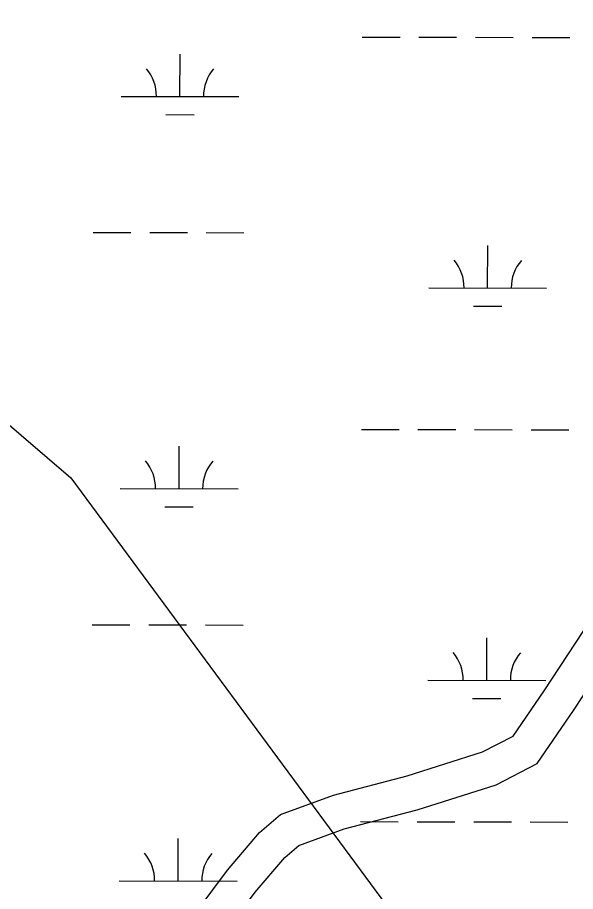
# Model space of a CAD drawing. Extents: x 3180038 to 3217926, y 922069 to 947485.
# Drawn here: x 3209808 to 3210282, y 936220 to 936961 of the extents above; entities that cross this region are included whole.
import ezdxf

# ---------------------------------------------------------------- set-up
doc = ezdxf.new("R2010")
doc.units = 0
for name, color, linetype in [('V-ROAD-CNTR', 7, 'Continuous'), ('V-TOPO-BNDY', 7, 'Continuous'), ('V-WETL-SWMP', 7, 'Continuous')]:
    doc.layers.add(name, color=color, linetype=linetype)

msp = doc.modelspace()

# ---------------------------------------------------------------- linework, layer by layer
at = {"layer": 'V-ROAD-CNTR'}
for points in [[(3209669.14, 935899.04), (3209725.12, 935984.03), (3209792.88, 936085.6), (3209824.55, 936118.93), (3209898, 936163.46), (3209936.9, 936185.67), (3209961.31, 936204.33), (3209986.26, 936237.85), (3210013.53, 936269.77), (3210031.36, 936284.92), (3210076.2, 936301.42), (3210138.77, 936317.78), (3210202.67, 936338.1), (3210228.53, 936351.55), (3210254.87, 936389.92), (3210308.21, 936470.77)], [(3209694.2, 935882.54), (3209750.12, 935967.46), (3209816.4, 936066.81), (3209843.53, 936095.35), (3209913.21, 936137.6), (3209953.52, 936160.61), (3209982.86, 936183.05), (3210009.72, 936219.12), (3210034.78, 936248.46), (3210046.72, 936258.61), (3210085.19, 936272.77), (3210147.11, 936288.96), (3210214.22, 936310.29), (3210249.03, 936328.39), (3210279.76, 936373.17), (3210312.67, 936423.05)]]:
    msp.add_lwpolyline(points, dxfattribs=at)
at = {"layer": 'V-TOPO-BNDY'}
for p, q in [((3205592, 940222.23), (3209853.29, 936570.46)), ((3209853.29, 936570.46), (3211589.33, 934222.05))]:
    msp.add_line(p, q, dxfattribs=at)
at = {"layer": 'V-WETL-SWMP'}
for p, q in [((3210100.63, 936944.34), (3210132.63, 936944.27)), ((3210148.63, 936944.23), (3210180.63, 936944.16)), ((3210196.63, 936944.12), (3210228.63, 936944.05)), ((3210244.63, 936944.01), (3210276.63, 936943.94)), ((3209945.92, 936893.94), (3209946, 936929.94)), ((3209895.92, 936894.06), (3209995.92, 936893.83)), ((3209933.89, 936878.54), (3209957.89, 936878.49)), ((3209872.25, 936778.68), (3209904.25, 936778.61)), ((3209920.25, 936778.57), (3209952.25, 936778.5)), ((3209968.25, 936778.46), (3210000.25, 936778.39)), ((3210206.99, 936731.49), (3210207.07, 936767.49)), ((3210156.99, 936731.61), (3210256.99, 936731.38)), ((3210194.96, 936716.09), (3210218.96, 936716.04)), ((3210099.88, 936611.66), (3210131.88, 936611.59)), ((3210147.88, 936611.56), (3210179.88, 936611.48)), ((3210195.88, 936611.45), (3210227.88, 936611.38)), ((3210243.88, 936611.34), (3210275.88, 936611.27)), ((3209945.17, 936561.27), (3209945.25, 936597.27)), ((3209895.17, 936561.38), (3209995.17, 936561.16)), ((3209933.14, 936545.87), (3209957.14, 936545.81)), ((3209871.5, 936446), (3209903.5, 936445.93)), ((3209919.5, 936445.9), (3209951.5, 936445.82)), ((3209967.5, 936445.79), (3209999.5, 936445.72)), ((3210206.24, 936398.82), (3210206.32, 936434.82)), ((3210156.24, 936398.93), (3210256.24, 936398.71)), ((3210194.21, 936383.42), (3210218.21, 936383.36)), ((3210099.13, 936278.99), (3210131.13, 936278.92)), ((3210147.13, 936278.88), (3210179.13, 936278.81)), ((3210195.13, 936278.77), (3210227.13, 936278.7)), ((3210243.13, 936278.67), (3210275.13, 936278.59)), ((3209944.42, 936228.6), (3209944.5, 936264.6)), ((3209894.42, 936228.71), (3209994.42, 936228.48))]:
    msp.add_line(p, q, dxfattribs=at)
for centre, start, end in [((3209890.68, 936894.54), 359.09901, 40.64267), ((3210001.16, 936894.29), 139.09901, 180.64267), ((3210151.75, 936732.09), 359.09901, 40.64267), ((3210262.23, 936731.84), 139.09901, 180.64267), ((3209889.93, 936561.87), 359.09901, 40.64267), ((3210000.42, 936561.62), 139.09901, 180.64267), ((3210151, 936399.42), 359.09901, 40.64267), ((3210261.49, 936399.17), 139.09901, 180.64267), ((3209889.18, 936229.2), 359.09901, 40.64267), ((3209999.67, 936228.95), 139.09901, 180.64267)]:
    msp.add_arc(centre, 35.25, start, end, dxfattribs=at)

doc.saveas('drawing.dxf')
